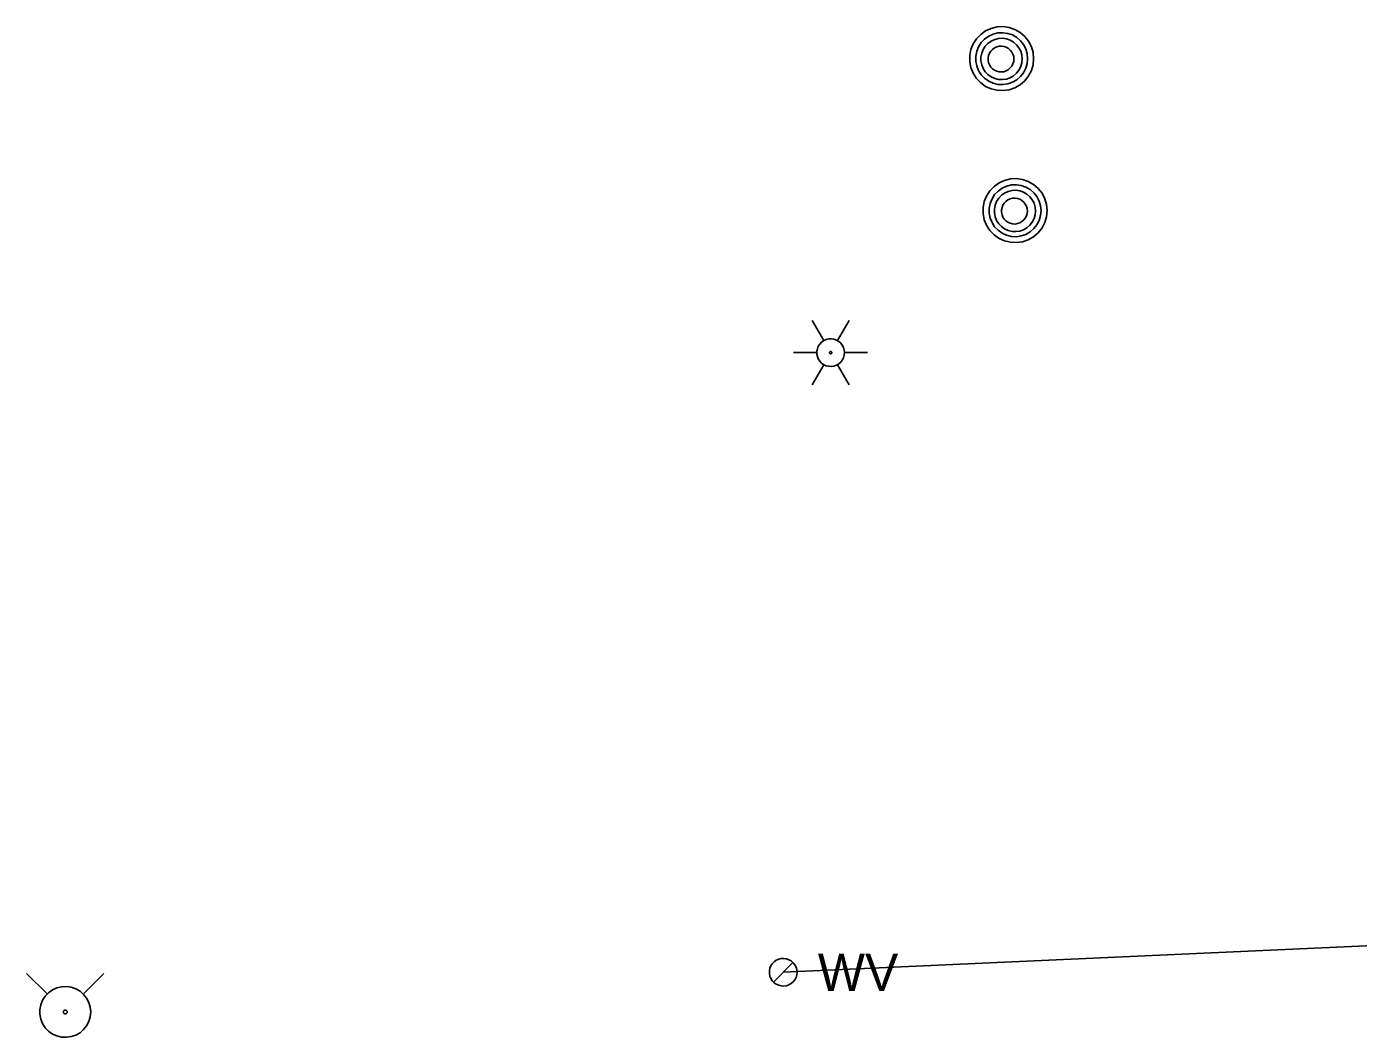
# Model space of a CAD drawing. Extents: x 600849 to 606371, y 330010 to 403088.
# Drawn here: x 601379.8 to 601517, y 402195.7 to 402299.9 of the extents above; entities that cross this region are included whole.
import ezdxf

# ---------------------------------------------------------------- set-up
doc = ezdxf.new("R2010")
doc.units = 0
for name, color, linetype in [('E_LTG', 7, 'Continuous'), ('E_UTL_MH', 7, 'Continuous'), ('E_UTL_W', 7, 'Continuous'), ('E_UTL_W_UG', 7, 'Continuous'), ('E_UTL_WHydrant', 7, 'Continuous')]:
    doc.layers.add(name, color=color, linetype=linetype)

msp = doc.modelspace()

# ---------------------------------------------------------------- linework, layer by layer
at = {"layer": 'E_LTG'}
for points in [[(601461.93, 402267.52), (601460.74, 402269.58)], [(601463.36, 402267.52), (601464.55, 402269.58)], [(601464.07, 402266.28), (601464.04, 402266.55), (601463.97, 402266.81), (601463.84, 402267.05), (601463.68, 402267.27), (601463.47, 402267.44), (601463.23, 402267.58), (601462.98, 402267.67), (601462.71, 402267.71), (601462.44, 402267.69), (601462.17, 402267.63), (601461.93, 402267.52), (601461.71, 402267.36), (601461.52, 402267.16), (601461.37, 402266.94), (601461.27, 402266.68), (601461.22, 402266.42), (601461.22, 402266.14), (601461.27, 402265.88), (601461.37, 402265.63), (601461.52, 402265.4), (601461.71, 402265.2), (601461.93, 402265.04), (601462.17, 402264.93), (601462.44, 402264.87), (601462.71, 402264.85), (601462.98, 402264.89), (601463.23, 402264.98), (601463.47, 402265.12), (601463.68, 402265.29), (601463.84, 402265.51), (601463.97, 402265.75), (601464.04, 402266.01), (601464.07, 402266.28)], [(601464.07, 402266.28), (601464.04, 402266.55), (601463.97, 402266.81), (601463.84, 402267.05), (601463.68, 402267.27), (601463.47, 402267.44), (601463.23, 402267.58), (601462.98, 402267.67), (601462.71, 402267.71), (601462.44, 402267.69), (601462.17, 402267.63), (601461.93, 402267.52), (601461.71, 402267.36), (601461.52, 402267.16), (601461.37, 402266.94), (601461.27, 402266.68), (601461.22, 402266.42), (601461.22, 402266.14), (601461.27, 402265.88), (601461.37, 402265.63), (601461.52, 402265.4), (601461.71, 402265.2), (601461.93, 402265.04), (601462.17, 402264.93), (601462.44, 402264.87), (601462.71, 402264.85), (601462.98, 402264.89), (601463.23, 402264.98), (601463.47, 402265.12), (601463.68, 402265.29), (601463.84, 402265.51), (601463.97, 402265.75), (601464.04, 402266.01), (601464.07, 402266.28)], [(601464.07, 402266.28), (601464.04, 402266.55), (601463.97, 402266.81), (601463.84, 402267.05), (601463.68, 402267.27), (601463.47, 402267.44), (601463.23, 402267.58), (601462.98, 402267.67), (601462.71, 402267.71), (601462.44, 402267.69), (601462.17, 402267.63), (601461.93, 402267.52), (601461.71, 402267.36), (601461.52, 402267.16), (601461.37, 402266.94), (601461.27, 402266.68), (601461.22, 402266.42), (601461.22, 402266.14), (601461.27, 402265.88), (601461.37, 402265.63), (601461.52, 402265.4), (601461.71, 402265.2), (601461.93, 402265.04), (601462.17, 402264.93), (601462.44, 402264.87), (601462.71, 402264.85), (601462.98, 402264.89), (601463.23, 402264.98), (601463.47, 402265.12), (601463.68, 402265.29), (601463.84, 402265.51), (601463.97, 402265.75), (601464.04, 402266.01), (601464.07, 402266.28)], [(601458.83, 402266.28), (601461.21, 402266.28)], [(601462.76, 402266.28), (601462.76, 402266.3), (601462.75, 402266.32), (601462.74, 402266.34), (601462.73, 402266.36), (601462.71, 402266.38), (601462.69, 402266.39), (601462.67, 402266.4), (601462.65, 402266.4), (601462.62, 402266.4), (601462.6, 402266.39), (601462.58, 402266.38), (601462.56, 402266.37), (601462.55, 402266.35), (601462.54, 402266.34), (601462.53, 402266.31), (601462.52, 402266.29), (601462.52, 402266.27), (601462.53, 402266.25), (601462.54, 402266.23), (601462.55, 402266.21), (601462.56, 402266.19), (601462.58, 402266.18), (601462.6, 402266.17), (601462.62, 402266.16), (601462.65, 402266.16), (601462.67, 402266.16), (601462.69, 402266.17), (601462.71, 402266.18), (601462.73, 402266.2), (601462.74, 402266.22), (601462.75, 402266.24), (601462.76, 402266.26), (601462.76, 402266.28)], [(601464.07, 402266.28), (601466.45, 402266.28)], [(601460.74, 402262.98), (601461.93, 402265.04)], [(601464.55, 402262.98), (601463.36, 402265.04)]]:
    msp.add_lwpolyline(points, dxfattribs=at)
at = {"layer": 'E_UTL_MH'}
for points in [[(601483.56, 402296.58), (601483.5, 402297.2), (601483.32, 402297.8), (601483.03, 402298.36), (601482.65, 402298.85), (601482.17, 402299.26), (601481.63, 402299.58), (601481.03, 402299.78), (601480.41, 402299.87), (601479.79, 402299.84), (601479.18, 402299.69), (601478.61, 402299.43), (601478.1, 402299.07), (601477.66, 402298.62), (601477.32, 402298.09), (601477.09, 402297.51), (601476.97, 402296.89), (601476.97, 402296.26), (601477.09, 402295.65), (601477.32, 402295.06), (601477.66, 402294.54), (601478.1, 402294.08), (601478.61, 402293.72), (601479.18, 402293.46), (601479.79, 402293.31), (601480.41, 402293.28), (601481.03, 402293.37), (601481.63, 402293.57), (601482.17, 402293.89), (601482.65, 402294.3), (601483.03, 402294.79), (601483.32, 402295.35), (601483.5, 402295.95), (601483.56, 402296.58)], [(601482.94, 402296.57), (601482.89, 402297.08), (601482.75, 402297.57), (601482.52, 402298.02), (601482.2, 402298.42), (601481.82, 402298.75), (601481.38, 402299.01), (601480.9, 402299.17), (601480.39, 402299.24), (601479.88, 402299.22), (601479.39, 402299.1), (601478.93, 402298.89), (601478.51, 402298.59), (601478.16, 402298.23), (601477.89, 402297.8), (601477.7, 402297.33), (601477.6, 402296.83), (601477.6, 402296.32), (601477.7, 402295.82), (601477.89, 402295.34), (601478.16, 402294.92), (601478.51, 402294.55), (601478.93, 402294.25), (601479.39, 402294.04), (601479.88, 402293.92), (601480.39, 402293.9), (601480.9, 402293.97), (601481.38, 402294.14), (601481.82, 402294.39), (601482.2, 402294.72), (601482.52, 402295.12), (601482.75, 402295.58), (601482.89, 402296.06), (601482.94, 402296.57)], [(601482.38, 402296.54), (601482.34, 402296.95), (601482.23, 402297.33), (601482.04, 402297.69), (601481.79, 402298.01), (601481.48, 402298.28), (601481.13, 402298.48), (601480.75, 402298.61), (601480.35, 402298.67), (601479.95, 402298.65), (601479.55, 402298.55), (601479.18, 402298.39), (601478.85, 402298.15), (601478.58, 402297.86), (601478.36, 402297.52), (601478.21, 402297.14), (601478.13, 402296.74), (601478.13, 402296.34), (601478.21, 402295.94), (601478.36, 402295.57), (601478.58, 402295.23), (601478.85, 402294.93), (601479.18, 402294.7), (601479.55, 402294.53), (601479.95, 402294.44), (601480.35, 402294.42), (601480.75, 402294.47), (601481.13, 402294.61), (601481.48, 402294.81), (601481.79, 402295.07), (601482.04, 402295.39), (601482.23, 402295.75), (601482.34, 402296.14), (601482.38, 402296.54)], [(601481.52, 402296.53), (601481.5, 402296.78), (601481.43, 402297.02), (601481.31, 402297.25), (601481.15, 402297.45), (601480.96, 402297.61), (601480.74, 402297.74), (601480.5, 402297.82), (601480.25, 402297.86), (601480, 402297.85), (601479.76, 402297.79), (601479.52, 402297.68), (601479.32, 402297.53), (601479.14, 402297.35), (601479.01, 402297.14), (601478.91, 402296.9), (601478.86, 402296.65), (601478.86, 402296.4), (601478.91, 402296.15), (601479.01, 402295.92), (601479.14, 402295.7), (601479.32, 402295.52), (601479.52, 402295.37), (601479.76, 402295.27), (601480, 402295.21), (601480.25, 402295.2), (601480.5, 402295.23), (601480.74, 402295.32), (601480.96, 402295.44), (601481.15, 402295.61), (601481.31, 402295.81), (601481.43, 402296.03), (601481.5, 402296.28), (601481.52, 402296.53)], [(601484.94, 402280.91), (601484.88, 402281.54), (601484.7, 402282.14), (601484.42, 402282.7), (601484.03, 402283.19), (601483.56, 402283.6), (601483.01, 402283.91), (601482.42, 402284.12), (601481.8, 402284.21), (601481.17, 402284.18), (601480.56, 402284.03), (601479.99, 402283.77), (601479.48, 402283.41), (601479.05, 402282.95), (601478.71, 402282.42), (601478.47, 402281.84), (601478.36, 402281.23), (601478.36, 402280.6), (601478.47, 402279.98), (601478.71, 402279.4), (601479.05, 402278.87), (601479.48, 402278.42), (601479.99, 402278.05), (601480.56, 402277.79), (601481.17, 402277.65), (601481.8, 402277.62), (601482.42, 402277.71), (601483.01, 402277.91), (601483.56, 402278.22), (601484.03, 402278.64), (601484.42, 402279.13), (601484.7, 402279.69), (601484.88, 402280.29), (601484.94, 402280.91)], [(601484.33, 402280.91), (601484.28, 402281.41), (601484.13, 402281.9), (601483.9, 402282.36), (601483.59, 402282.76), (601483.2, 402283.09), (601482.76, 402283.34), (601482.28, 402283.51), (601481.78, 402283.58), (601481.27, 402283.56), (601480.77, 402283.44), (601480.31, 402283.23), (601479.9, 402282.93), (601479.54, 402282.56), (601479.27, 402282.13), (601479.08, 402281.66), (601478.98, 402281.16), (601478.98, 402280.65), (601479.08, 402280.15), (601479.27, 402279.68), (601479.54, 402279.25), (601479.9, 402278.89), (601480.31, 402278.59), (601480.77, 402278.38), (601481.27, 402278.26), (601481.78, 402278.23), (601482.28, 402278.31), (601482.76, 402278.47), (601483.2, 402278.73), (601483.59, 402279.06), (601483.9, 402279.46), (601484.13, 402279.91), (601484.28, 402280.4), (601484.33, 402280.91)], [(601483.76, 402280.88), (601483.72, 402281.28), (601483.61, 402281.67), (601483.42, 402282.03), (601483.17, 402282.35), (601482.87, 402282.61), (601482.52, 402282.82), (601482.14, 402282.95), (601481.73, 402283.01), (601481.33, 402282.99), (601480.94, 402282.89), (601480.57, 402282.72), (601480.24, 402282.49), (601479.96, 402282.2), (601479.74, 402281.86), (601479.59, 402281.48), (601479.51, 402281.08), (601479.51, 402280.68), (601479.59, 402280.28), (601479.74, 402279.9), (601479.96, 402279.56), (601480.24, 402279.27), (601480.57, 402279.04), (601480.94, 402278.87), (601481.33, 402278.77), (601481.73, 402278.75), (601482.14, 402278.81), (601482.52, 402278.94), (601482.87, 402279.15), (601483.17, 402279.41), (601483.42, 402279.73), (601483.61, 402280.09), (601483.72, 402280.48), (601483.76, 402280.88)], [(601482.91, 402280.86), (601482.88, 402281.12), (601482.81, 402281.36), (601482.7, 402281.58), (601482.54, 402281.78), (601482.35, 402281.95), (601482.13, 402282.08), (601481.89, 402282.16), (601481.64, 402282.19), (601481.39, 402282.18), (601481.14, 402282.12), (601480.91, 402282.02), (601480.7, 402281.87), (601480.53, 402281.69), (601480.39, 402281.47), (601480.3, 402281.24), (601480.25, 402280.99), (601480.25, 402280.74), (601480.3, 402280.49), (601480.39, 402280.25), (601480.53, 402280.04), (601480.7, 402279.86), (601480.91, 402279.71), (601481.14, 402279.61), (601481.39, 402279.55), (601481.64, 402279.53), (601481.89, 402279.57), (601482.13, 402279.65), (601482.35, 402279.78), (601482.54, 402279.95), (601482.7, 402280.14), (601482.81, 402280.37), (601482.88, 402280.61), (601482.91, 402280.86)]]:
    msp.add_lwpolyline(points, dxfattribs=at)
at = {"layer": 'E_UTL_W'}
for points in [[(601459.18, 402202.44), (601459.15, 402202.71), (601459.08, 402202.97), (601458.95, 402203.21), (601458.79, 402203.42), (601458.58, 402203.6), (601458.35, 402203.73), (601458.09, 402203.82), (601457.82, 402203.86), (601457.55, 402203.85), (601457.29, 402203.78), (601457.04, 402203.67), (601456.82, 402203.51), (601456.63, 402203.32), (601456.49, 402203.09), (601456.39, 402202.84), (601456.33, 402202.57), (601456.33, 402202.3), (601456.39, 402202.03), (601456.49, 402201.78), (601456.63, 402201.55), (601456.82, 402201.36), (601457.04, 402201.2), (601457.29, 402201.09), (601457.55, 402201.02), (601457.82, 402201.01), (601458.09, 402201.05), (601458.35, 402201.14), (601458.58, 402201.27), (601458.79, 402201.45), (601458.95, 402201.66), (601459.08, 402201.91), (601459.15, 402202.17), (601459.18, 402202.44)], [(601456.74, 402201.43), (601458.76, 402203.44)]]:
    msp.add_lwpolyline(points, dxfattribs=at)
at = {"layer": 'E_UTL_W_UG'}
msp.add_lwpolyline([(601457.75, 402202.44), (601825.88, 402219.07)], dxfattribs=at)
at = {"layer": 'E_UTL_WHydrant'}
for points in [[(601381.94, 402200.18), (601379.8, 402202.32)], [(601385.61, 402200.18), (601387.75, 402202.32)], [(601386.4, 402198.35), (601386.35, 402198.84), (601386.21, 402199.32), (601385.98, 402199.76), (601385.67, 402200.16), (601385.3, 402200.48), (601384.86, 402200.73), (601384.39, 402200.89), (601383.9, 402200.97), (601383.4, 402200.94), (601382.92, 402200.82), (601382.46, 402200.62), (601382.06, 402200.33), (601381.71, 402199.97), (601381.44, 402199.55), (601381.26, 402199.08), (601381.16, 402198.6), (601381.16, 402198.1), (601381.26, 402197.61), (601381.44, 402197.14), (601381.71, 402196.72), (601382.06, 402196.36), (601382.46, 402196.07), (601382.92, 402195.87), (601383.4, 402195.75), (601383.9, 402195.73), (601384.39, 402195.8), (601384.86, 402195.96), (601385.3, 402196.21), (601385.67, 402196.54), (601385.98, 402196.93), (601386.21, 402197.37), (601386.35, 402197.85), (601386.4, 402198.35)], [(601383.98, 402198.35), (601383.97, 402198.38), (601383.96, 402198.42), (601383.94, 402198.45), (601383.92, 402198.48), (601383.89, 402198.51), (601383.86, 402198.53), (601383.82, 402198.54), (601383.78, 402198.55), (601383.75, 402198.54), (601383.71, 402198.54), (601383.67, 402198.52), (601383.64, 402198.5), (601383.62, 402198.47), (601383.6, 402198.44), (601383.58, 402198.4), (601383.58, 402198.36), (601383.58, 402198.33), (601383.58, 402198.29), (601383.6, 402198.25), (601383.62, 402198.22), (601383.64, 402198.19), (601383.67, 402198.17), (601383.71, 402198.16), (601383.75, 402198.15), (601383.78, 402198.15), (601383.82, 402198.15), (601383.86, 402198.16), (601383.89, 402198.18), (601383.92, 402198.21), (601383.94, 402198.24), (601383.96, 402198.27), (601383.97, 402198.31), (601383.98, 402198.35)]]:
    msp.add_lwpolyline(points, dxfattribs=at)

# ---------------------------------------------------------------- texts
at = {"layer": 'E_UTL_W'}
msp.add_text('WV', height=3.85, dxfattribs=at).set_placement((601461.32, 402200.51))

doc.saveas('drawing.dxf')
